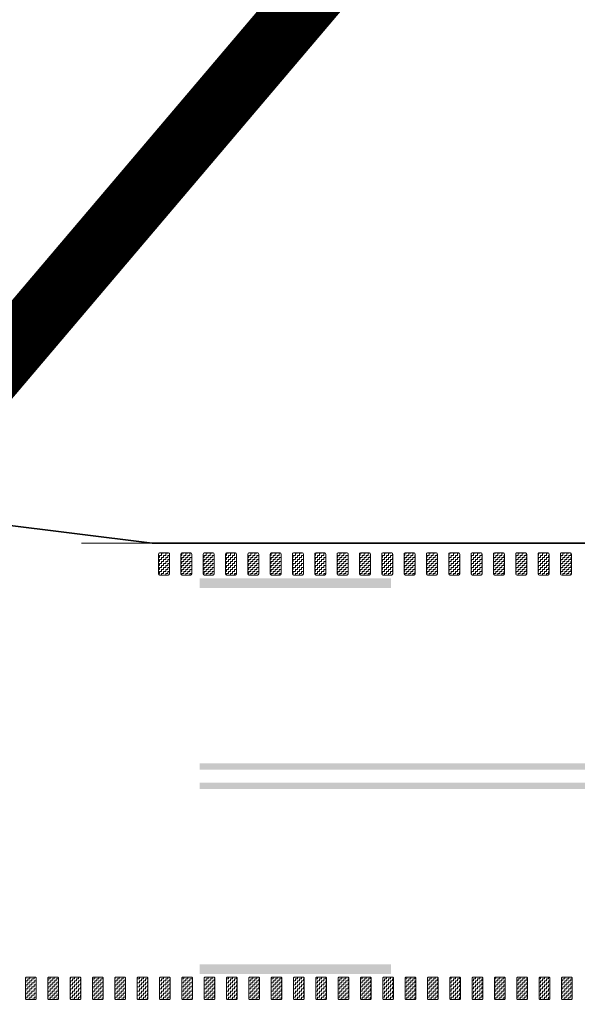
# Model space of a CAD drawing. Header units: metres. Extents: x -699 to 2316, y -1199 to 781.
# Tile 566 of 593: x 1203 to 1212, y -203 to -188. Entities that reach past the tile are written whole.
import ezdxf

# ---------------------------------------------------------------- set-up
doc = ezdxf.new("R2010")
doc.units = ezdxf.units.M
for name, pattern in [('HIDDENX2', [19.05, 12.7, -6.35]), ('VW-3-3_STREEP', [6, 3, -3]), ('VW-9-3_STREEP', [12, 9, -3])]:
    doc.linetypes.add(name, pattern=pattern)
for name, color, linetype, lineweight in [('N-WA-VW-MARKERING_DYNAMISCH-G', 7, 'Continuous', 35), ('N-WE-VH-KANTVERHARDING-G', 210, 'Continuous', 35), ('N-WE-VW-MARKERING_LANGS_STREEP_33-G', 7, 'VW-3-3_STREEP', 13), ('N-WE-VW-MARKERING_LANGS_STREEP_93-G', 7, 'VW-9-3_STREEP', 13)]:
    doc.layers.add(name, color=color, linetype=linetype, lineweight=lineweight)
doc.layers.add('X-XX-AL-TEKENBLAD_VIEWPORT-G', color=7, linetype='Continuous', lineweight=18, plot=False)
pattern_1 = [(180, (362.03036, 86.408436), (-0.03175, -0.03175), [0.03175, -0.03175]), (270, (361.99861, 86.408436), (0.03175, -0.03175), [0.03175, -0.03175])]

msp = doc.modelspace()

# ---------------------------------------------------------------- hatches: boundary and pattern name
at = {"layer": 'N-WA-VW-MARKERING_DYNAMISCH-G', "lineweight": 9}
h = msp.add_hatch(dxfattribs=at)
h.set_pattern_fill('ZIGZAG', color=8, scale=0.01, angle=180, style=0)
h.set_pattern_definition(pattern_1)
edge = h.paths.add_edge_path()
edge.add_line((1205.2191, -196.253), (1205.3491, -196.253))
edge.add_arc((1205.3491, -196.273), 0.02, 0, 90, ccw=False)
edge.add_line((1205.3691, -196.273), (1205.3691, -196.583))
edge.add_arc((1205.3491, -196.583), 0.02, 270, 360, ccw=False)
edge.add_line((1205.3491, -196.603), (1205.2191, -196.603))
edge.add_arc((1205.2191, -196.583), 0.02, 180, 270, ccw=False)
edge.add_line((1205.1991, -196.583), (1205.1991, -196.273))
edge.add_arc((1205.2191, -196.273), 0.02, 90, 180, ccw=False)
h = msp.add_hatch(dxfattribs=at)
h.set_pattern_fill('ZIGZAG', color=8, scale=0.01, angle=180, style=0)
h.set_pattern_definition(pattern_1)
edge = h.paths.add_edge_path()
edge.add_line((1205.5691, -196.253), (1205.6991, -196.253))
edge.add_arc((1205.6991, -196.273), 0.02, 0, 90, ccw=False)
edge.add_line((1205.7191, -196.273), (1205.7191, -196.583))
edge.add_arc((1205.6991, -196.583), 0.02, 270, 360, ccw=False)
edge.add_line((1205.6991, -196.603), (1205.5691, -196.603))
edge.add_arc((1205.5691, -196.583), 0.02, 180, 270, ccw=False)
edge.add_line((1205.5491, -196.583), (1205.5491, -196.273))
edge.add_arc((1205.5691, -196.273), 0.02, 90, 180, ccw=False)
h = msp.add_hatch(dxfattribs=at)
h.set_pattern_fill('ZIGZAG', color=8, scale=0.01, angle=180, style=0)
h.set_pattern_definition(pattern_1)
edge = h.paths.add_edge_path()
edge.add_line((1205.9191, -196.253), (1206.0491, -196.253))
edge.add_arc((1206.0491, -196.273), 0.02, 0, 90, ccw=False)
edge.add_line((1206.0691, -196.273), (1206.0691, -196.583))
edge.add_arc((1206.0491, -196.583), 0.02, 270, 360, ccw=False)
edge.add_line((1206.0491, -196.603), (1205.9191, -196.603))
edge.add_arc((1205.9191, -196.583), 0.02, 180, 270, ccw=False)
edge.add_line((1205.8991, -196.583), (1205.8991, -196.273))
edge.add_arc((1205.9191, -196.273), 0.02, 90, 180, ccw=False)
h = msp.add_hatch(dxfattribs=at)
h.set_pattern_fill('ZIGZAG', color=8, scale=0.01, angle=180, style=0)
h.set_pattern_definition(pattern_1)
edge = h.paths.add_edge_path()
edge.add_line((1206.2691, -196.253), (1206.3991, -196.253))
edge.add_arc((1206.3991, -196.273), 0.02, 0, 90, ccw=False)
edge.add_line((1206.4191, -196.273), (1206.4191, -196.583))
edge.add_arc((1206.3991, -196.583), 0.02, 270, 360, ccw=False)
edge.add_line((1206.3991, -196.603), (1206.2691, -196.603))
edge.add_arc((1206.2691, -196.583), 0.02, 180, 270, ccw=False)
edge.add_line((1206.2491, -196.583), (1206.2491, -196.273))
edge.add_arc((1206.2691, -196.273), 0.02, 90, 180, ccw=False)
h = msp.add_hatch(dxfattribs=at)
h.set_pattern_fill('ZIGZAG', color=8, scale=0.01, angle=180, style=0)
h.set_pattern_definition(pattern_1)
edge = h.paths.add_edge_path()
edge.add_line((1206.6191, -196.253), (1206.7491, -196.253))
edge.add_arc((1206.7491, -196.273), 0.02, 0, 90, ccw=False)
edge.add_line((1206.7691, -196.273), (1206.7691, -196.583))
edge.add_arc((1206.7491, -196.583), 0.02, 270, 360, ccw=False)
edge.add_line((1206.7491, -196.603), (1206.6191, -196.603))
edge.add_arc((1206.6191, -196.583), 0.02, 180, 270, ccw=False)
edge.add_line((1206.5991, -196.583), (1206.5991, -196.273))
edge.add_arc((1206.6191, -196.273), 0.02, 90, 180, ccw=False)
h = msp.add_hatch(dxfattribs=at)
h.set_pattern_fill('ZIGZAG', color=8, scale=0.01, angle=180, style=0)
h.set_pattern_definition(pattern_1)
edge = h.paths.add_edge_path()
edge.add_line((1206.9691, -196.253), (1207.0991, -196.253))
edge.add_arc((1207.0991, -196.273), 0.02, 0, 90, ccw=False)
edge.add_line((1207.1191, -196.273), (1207.1191, -196.583))
edge.add_arc((1207.0991, -196.583), 0.02, 270, 360, ccw=False)
edge.add_line((1207.0991, -196.603), (1206.9691, -196.603))
edge.add_arc((1206.9691, -196.583), 0.02, 180, 270, ccw=False)
edge.add_line((1206.9491, -196.583), (1206.9491, -196.273))
edge.add_arc((1206.9691, -196.273), 0.02, 90, 180, ccw=False)
h = msp.add_hatch(dxfattribs=at)
h.set_pattern_fill('ZIGZAG', color=8, scale=0.01, angle=180, style=0)
h.set_pattern_definition(pattern_1)
edge = h.paths.add_edge_path()
edge.add_line((1207.3191, -196.253), (1207.4491, -196.253))
edge.add_arc((1207.4491, -196.273), 0.02, 0, 90, ccw=False)
edge.add_line((1207.4691, -196.273), (1207.4691, -196.583))
edge.add_arc((1207.4491, -196.583), 0.02, 270, 360, ccw=False)
edge.add_line((1207.4491, -196.603), (1207.3191, -196.603))
edge.add_arc((1207.3191, -196.583), 0.02, 180, 270, ccw=False)
edge.add_line((1207.2991, -196.583), (1207.2991, -196.273))
edge.add_arc((1207.3191, -196.273), 0.02, 90, 180, ccw=False)
h = msp.add_hatch(dxfattribs=at)
h.set_pattern_fill('ZIGZAG', color=8, scale=0.01, angle=180, style=0)
h.set_pattern_definition(pattern_1)
edge = h.paths.add_edge_path()
edge.add_line((1207.6691, -196.253), (1207.7991, -196.253))
edge.add_arc((1207.7991, -196.273), 0.02, 0, 90, ccw=False)
edge.add_line((1207.8191, -196.273), (1207.8191, -196.583))
edge.add_arc((1207.7991, -196.583), 0.02, 270, 360, ccw=False)
edge.add_line((1207.7991, -196.603), (1207.6691, -196.603))
edge.add_arc((1207.6691, -196.583), 0.02, 180, 270, ccw=False)
edge.add_line((1207.6491, -196.583), (1207.6491, -196.273))
edge.add_arc((1207.6691, -196.273), 0.02, 90, 180, ccw=False)
h = msp.add_hatch(dxfattribs=at)
h.set_pattern_fill('ZIGZAG', color=8, scale=0.01, angle=180, style=0)
h.set_pattern_definition(pattern_1)
edge = h.paths.add_edge_path()
edge.add_line((1208.0191, -196.253), (1208.1491, -196.253))
edge.add_arc((1208.1491, -196.273), 0.02, 0, 90, ccw=False)
edge.add_line((1208.1691, -196.273), (1208.1691, -196.583))
edge.add_arc((1208.1491, -196.583), 0.02, 270, 360, ccw=False)
edge.add_line((1208.1491, -196.603), (1208.0191, -196.603))
edge.add_arc((1208.0191, -196.583), 0.02, 180, 270, ccw=False)
edge.add_line((1207.9991, -196.583), (1207.9991, -196.273))
edge.add_arc((1208.0191, -196.273), 0.02, 90, 180, ccw=False)
h = msp.add_hatch(dxfattribs=at)
h.set_pattern_fill('ZIGZAG', color=8, scale=0.01, angle=180, style=0)
h.set_pattern_definition(pattern_1)
edge = h.paths.add_edge_path()
edge.add_line((1208.3691, -196.253), (1208.4991, -196.253))
edge.add_arc((1208.4991, -196.273), 0.02, 0, 90, ccw=False)
edge.add_line((1208.5191, -196.273), (1208.5191, -196.583))
edge.add_arc((1208.4991, -196.583), 0.02, 270, 360, ccw=False)
edge.add_line((1208.4991, -196.603), (1208.3691, -196.603))
edge.add_arc((1208.3691, -196.583), 0.02, 180, 270, ccw=False)
edge.add_line((1208.3491, -196.583), (1208.3491, -196.273))
edge.add_arc((1208.3691, -196.273), 0.02, 90, 180, ccw=False)
h = msp.add_hatch(dxfattribs=at)
h.set_pattern_fill('ZIGZAG', color=8, scale=0.01, angle=180, style=0)
h.set_pattern_definition(pattern_1)
edge = h.paths.add_edge_path()
edge.add_line((1208.7191, -196.253), (1208.8491, -196.253))
edge.add_arc((1208.8491, -196.273), 0.02, 0, 90, ccw=False)
edge.add_line((1208.8691, -196.273), (1208.8691, -196.583))
edge.add_arc((1208.8491, -196.583), 0.02, 270, 360, ccw=False)
edge.add_line((1208.8491, -196.603), (1208.7191, -196.603))
edge.add_arc((1208.7191, -196.583), 0.02, 180, 270, ccw=False)
edge.add_line((1208.6991, -196.583), (1208.6991, -196.273))
edge.add_arc((1208.7191, -196.273), 0.02, 90, 180, ccw=False)
h = msp.add_hatch(dxfattribs=at)
h.set_pattern_fill('ZIGZAG', color=8, scale=0.01, angle=180, style=0)
h.set_pattern_definition(pattern_1)
edge = h.paths.add_edge_path()
edge.add_line((1209.0691, -196.253), (1209.1991, -196.253))
edge.add_arc((1209.1991, -196.273), 0.02, 0, 90, ccw=False)
edge.add_line((1209.2191, -196.273), (1209.2191, -196.583))
edge.add_arc((1209.1991, -196.583), 0.02, 270, 360, ccw=False)
edge.add_line((1209.1991, -196.603), (1209.0691, -196.603))
edge.add_arc((1209.0691, -196.583), 0.02, 180, 270, ccw=False)
edge.add_line((1209.0491, -196.583), (1209.0491, -196.273))
edge.add_arc((1209.0691, -196.273), 0.02, 90, 180, ccw=False)
h = msp.add_hatch(dxfattribs=at)
h.set_pattern_fill('ZIGZAG', color=8, scale=0.01, angle=180, style=0)
h.set_pattern_definition(pattern_1)
edge = h.paths.add_edge_path()
edge.add_line((1209.4191, -196.253), (1209.5491, -196.253))
edge.add_arc((1209.5491, -196.273), 0.02, 0, 90, ccw=False)
edge.add_line((1209.5691, -196.273), (1209.5691, -196.583))
edge.add_arc((1209.5491, -196.583), 0.02, 270, 360, ccw=False)
edge.add_line((1209.5491, -196.603), (1209.4191, -196.603))
edge.add_arc((1209.4191, -196.583), 0.02, 180, 270, ccw=False)
edge.add_line((1209.3991, -196.583), (1209.3991, -196.273))
edge.add_arc((1209.4191, -196.273), 0.02, 90, 180, ccw=False)
h = msp.add_hatch(dxfattribs=at)
h.set_pattern_fill('ZIGZAG', color=8, scale=0.01, angle=180, style=0)
h.set_pattern_definition(pattern_1)
edge = h.paths.add_edge_path()
edge.add_line((1209.7691, -196.253), (1209.8991, -196.253))
edge.add_arc((1209.8991, -196.273), 0.02, 0, 90, ccw=False)
edge.add_line((1209.9191, -196.273), (1209.9191, -196.583))
edge.add_arc((1209.8991, -196.583), 0.02, 270, 360, ccw=False)
edge.add_line((1209.8991, -196.603), (1209.7691, -196.603))
edge.add_arc((1209.7691, -196.583), 0.02, 180, 270, ccw=False)
edge.add_line((1209.7491, -196.583), (1209.7491, -196.273))
edge.add_arc((1209.7691, -196.273), 0.02, 90, 180, ccw=False)
h = msp.add_hatch(dxfattribs=at)
h.set_pattern_fill('ZIGZAG', color=8, scale=0.01, angle=180, style=0)
h.set_pattern_definition(pattern_1)
edge = h.paths.add_edge_path()
edge.add_line((1210.1191, -196.253), (1210.2491, -196.253))
edge.add_arc((1210.2491, -196.273), 0.02, 0, 90, ccw=False)
edge.add_line((1210.2691, -196.273), (1210.2691, -196.583))
edge.add_arc((1210.2491, -196.583), 0.02, 270, 360, ccw=False)
edge.add_line((1210.2491, -196.603), (1210.1191, -196.603))
edge.add_arc((1210.1191, -196.583), 0.02, 180, 270, ccw=False)
edge.add_line((1210.0991, -196.583), (1210.0991, -196.273))
edge.add_arc((1210.1191, -196.273), 0.02, 90, 180, ccw=False)
h = msp.add_hatch(dxfattribs=at)
h.set_pattern_fill('ZIGZAG', color=8, scale=0.01, angle=180, style=0)
h.set_pattern_definition(pattern_1)
edge = h.paths.add_edge_path()
edge.add_line((1210.4691, -196.253), (1210.5991, -196.253))
edge.add_arc((1210.5991, -196.273), 0.02, 0, 90, ccw=False)
edge.add_line((1210.6191, -196.273), (1210.6191, -196.583))
edge.add_arc((1210.5991, -196.583), 0.02, 270, 360, ccw=False)
edge.add_line((1210.5991, -196.603), (1210.4691, -196.603))
edge.add_arc((1210.4691, -196.583), 0.02, 180, 270, ccw=False)
edge.add_line((1210.4491, -196.583), (1210.4491, -196.273))
edge.add_arc((1210.4691, -196.273), 0.02, 90, 180, ccw=False)
h = msp.add_hatch(dxfattribs=at)
h.set_pattern_fill('ZIGZAG', color=8, scale=0.01, angle=180, style=0)
h.set_pattern_definition(pattern_1)
edge = h.paths.add_edge_path()
edge.add_line((1210.8191, -196.253), (1210.9491, -196.253))
edge.add_arc((1210.9491, -196.273), 0.02, 0, 90, ccw=False)
edge.add_line((1210.9691, -196.273), (1210.9691, -196.583))
edge.add_arc((1210.9491, -196.583), 0.02, 270, 360, ccw=False)
edge.add_line((1210.9491, -196.603), (1210.8191, -196.603))
edge.add_arc((1210.8191, -196.583), 0.02, 180, 270, ccw=False)
edge.add_line((1210.7991, -196.583), (1210.7991, -196.273))
edge.add_arc((1210.8191, -196.273), 0.02, 90, 180, ccw=False)
h = msp.add_hatch(dxfattribs=at)
h.set_pattern_fill('ZIGZAG', color=8, scale=0.01, angle=180, style=0)
h.set_pattern_definition(pattern_1)
edge = h.paths.add_edge_path()
edge.add_line((1211.1691, -196.253), (1211.2991, -196.253))
edge.add_arc((1211.2991, -196.273), 0.02, 0, 90, ccw=False)
edge.add_line((1211.3191, -196.273), (1211.3191, -196.583))
edge.add_arc((1211.2991, -196.583), 0.02, 270, 360, ccw=False)
edge.add_line((1211.2991, -196.603), (1211.1691, -196.603))
edge.add_arc((1211.1691, -196.583), 0.02, 180, 270, ccw=False)
edge.add_line((1211.1491, -196.583), (1211.1491, -196.273))
edge.add_arc((1211.1691, -196.273), 0.02, 90, 180, ccw=False)
h = msp.add_hatch(dxfattribs=at)
h.set_pattern_fill('ZIGZAG', color=8, scale=0.01, angle=180, style=0)
h.set_pattern_definition(pattern_1)
edge = h.paths.add_edge_path()
edge.add_line((1211.5191, -196.253), (1211.6491, -196.253))
edge.add_arc((1211.6491, -196.273), 0.02, 0, 90, ccw=False)
edge.add_line((1211.6691, -196.273), (1211.6691, -196.583))
edge.add_arc((1211.6491, -196.583), 0.02, 270, 360, ccw=False)
edge.add_line((1211.6491, -196.603), (1211.5191, -196.603))
edge.add_arc((1211.5191, -196.583), 0.02, 180, 270, ccw=False)
edge.add_line((1211.4991, -196.583), (1211.4991, -196.273))
edge.add_arc((1211.5191, -196.273), 0.02, 90, 180, ccw=False)
h = msp.add_hatch(dxfattribs=at)
h.set_pattern_fill('ZIGZAG', color=8, scale=0.01, angle=180, style=0)
h.set_pattern_definition(pattern_1)
edge = h.paths.add_edge_path()
edge.add_line((1203.1321, -202.903), (1203.2621, -202.903))
edge.add_arc((1203.2621, -202.923), 0.02, 0, 90, ccw=False)
edge.add_line((1203.2821, -202.923), (1203.2821, -203.233))
edge.add_arc((1203.2621, -203.233), 0.02, 270, 360, ccw=False)
edge.add_line((1203.2621, -203.253), (1203.1321, -203.253))
edge.add_arc((1203.1321, -203.233), 0.02, 180, 270, ccw=False)
edge.add_line((1203.1121, -203.233), (1203.1121, -202.923))
edge.add_arc((1203.1321, -202.923), 0.02, 90, 180, ccw=False)
h = msp.add_hatch(dxfattribs=at)
h.set_pattern_fill('ZIGZAG', color=8, scale=0.01, angle=180, style=0)
h.set_pattern_definition(pattern_1)
edge = h.paths.add_edge_path()
edge.add_line((1203.4821, -202.903), (1203.6121, -202.903))
edge.add_arc((1203.6121, -202.923), 0.02, 0, 90, ccw=False)
edge.add_line((1203.6321, -202.923), (1203.6321, -203.233))
edge.add_arc((1203.6121, -203.233), 0.02, 270, 360, ccw=False)
edge.add_line((1203.6121, -203.253), (1203.4821, -203.253))
edge.add_arc((1203.4821, -203.233), 0.02, 180, 270, ccw=False)
edge.add_line((1203.4621, -203.233), (1203.4621, -202.923))
edge.add_arc((1203.4821, -202.923), 0.02, 90, 180, ccw=False)
h = msp.add_hatch(dxfattribs=at)
h.set_pattern_fill('ZIGZAG', color=8, scale=0.01, angle=180, style=0)
h.set_pattern_definition(pattern_1)
edge = h.paths.add_edge_path()
edge.add_line((1203.8321, -202.903), (1203.9621, -202.903))
edge.add_arc((1203.9621, -202.923), 0.02, 0, 90, ccw=False)
edge.add_line((1203.9821, -202.923), (1203.9821, -203.233))
edge.add_arc((1203.9621, -203.233), 0.02, 270, 360, ccw=False)
edge.add_line((1203.9621, -203.253), (1203.8321, -203.253))
edge.add_arc((1203.8321, -203.233), 0.02, 180, 270, ccw=False)
edge.add_line((1203.8121, -203.233), (1203.8121, -202.923))
edge.add_arc((1203.8321, -202.923), 0.02, 90, 180, ccw=False)
h = msp.add_hatch(dxfattribs=at)
h.set_pattern_fill('ZIGZAG', color=8, scale=0.01, angle=180, style=0)
h.set_pattern_definition(pattern_1)
edge = h.paths.add_edge_path()
edge.add_line((1204.1821, -202.903), (1204.3121, -202.903))
edge.add_arc((1204.3121, -202.923), 0.02, 0, 90, ccw=False)
edge.add_line((1204.3321, -202.923), (1204.3321, -203.233))
edge.add_arc((1204.3121, -203.233), 0.02, 270, 360, ccw=False)
edge.add_line((1204.3121, -203.253), (1204.1821, -203.253))
edge.add_arc((1204.1821, -203.233), 0.02, 180, 270, ccw=False)
edge.add_line((1204.1621, -203.233), (1204.1621, -202.923))
edge.add_arc((1204.1821, -202.923), 0.02, 90, 180, ccw=False)
h = msp.add_hatch(dxfattribs=at)
h.set_pattern_fill('ZIGZAG', color=8, scale=0.01, angle=180, style=0)
h.set_pattern_definition(pattern_1)
edge = h.paths.add_edge_path()
edge.add_line((1204.5321, -202.903), (1204.6621, -202.903))
edge.add_arc((1204.6621, -202.923), 0.02, 0, 90, ccw=False)
edge.add_line((1204.6821, -202.923), (1204.6821, -203.233))
edge.add_arc((1204.6621, -203.233), 0.02, 270, 360, ccw=False)
edge.add_line((1204.6621, -203.253), (1204.5321, -203.253))
edge.add_arc((1204.5321, -203.233), 0.02, 180, 270, ccw=False)
edge.add_line((1204.5121, -203.233), (1204.5121, -202.923))
edge.add_arc((1204.5321, -202.923), 0.02, 90, 180, ccw=False)
h = msp.add_hatch(dxfattribs=at)
h.set_pattern_fill('ZIGZAG', color=8, scale=0.01, angle=180, style=0)
h.set_pattern_definition(pattern_1)
edge = h.paths.add_edge_path()
edge.add_line((1204.8821, -202.903), (1205.0121, -202.903))
edge.add_arc((1205.0121, -202.923), 0.02, 0, 90, ccw=False)
edge.add_line((1205.0321, -202.923), (1205.0321, -203.233))
edge.add_arc((1205.0121, -203.233), 0.02, 270, 360, ccw=False)
edge.add_line((1205.0121, -203.253), (1204.8821, -203.253))
edge.add_arc((1204.8821, -203.233), 0.02, 180, 270, ccw=False)
edge.add_line((1204.8621, -203.233), (1204.8621, -202.923))
edge.add_arc((1204.8821, -202.923), 0.02, 90, 180, ccw=False)
h = msp.add_hatch(dxfattribs=at)
h.set_pattern_fill('ZIGZAG', color=8, scale=0.01, angle=180, style=0)
h.set_pattern_definition(pattern_1)
edge = h.paths.add_edge_path()
edge.add_line((1205.2321, -202.903), (1205.3621, -202.903))
edge.add_arc((1205.3621, -202.923), 0.02, 0, 90, ccw=False)
edge.add_line((1205.3821, -202.923), (1205.3821, -203.233))
edge.add_arc((1205.3621, -203.233), 0.02, 270, 360, ccw=False)
edge.add_line((1205.3621, -203.253), (1205.2321, -203.253))
edge.add_arc((1205.2321, -203.233), 0.02, 180, 270, ccw=False)
edge.add_line((1205.2121, -203.233), (1205.2121, -202.923))
edge.add_arc((1205.2321, -202.923), 0.02, 90, 180, ccw=False)
h = msp.add_hatch(dxfattribs=at)
h.set_pattern_fill('ZIGZAG', color=8, scale=0.01, angle=180, style=0)
h.set_pattern_definition(pattern_1)
edge = h.paths.add_edge_path()
edge.add_line((1205.5821, -202.903), (1205.7121, -202.903))
edge.add_arc((1205.7121, -202.923), 0.02, 0, 90, ccw=False)
edge.add_line((1205.7321, -202.923), (1205.7321, -203.233))
edge.add_arc((1205.7121, -203.233), 0.02, 270, 360, ccw=False)
edge.add_line((1205.7121, -203.253), (1205.5821, -203.253))
edge.add_arc((1205.5821, -203.233), 0.02, 180, 270, ccw=False)
edge.add_line((1205.5621, -203.233), (1205.5621, -202.923))
edge.add_arc((1205.5821, -202.923), 0.02, 90, 180, ccw=False)
h = msp.add_hatch(dxfattribs=at)
h.set_pattern_fill('ZIGZAG', color=8, scale=0.01, angle=180, style=0)
h.set_pattern_definition(pattern_1)
edge = h.paths.add_edge_path()
edge.add_line((1205.9321, -202.903), (1206.0621, -202.903))
edge.add_arc((1206.0621, -202.923), 0.02, 0, 90, ccw=False)
edge.add_line((1206.0821, -202.923), (1206.0821, -203.233))
edge.add_arc((1206.0621, -203.233), 0.02, 270, 360, ccw=False)
edge.add_line((1206.0621, -203.253), (1205.9321, -203.253))
edge.add_arc((1205.9321, -203.233), 0.02, 180, 270, ccw=False)
edge.add_line((1205.9121, -203.233), (1205.9121, -202.923))
edge.add_arc((1205.9321, -202.923), 0.02, 90, 180, ccw=False)
h = msp.add_hatch(dxfattribs=at)
h.set_pattern_fill('ZIGZAG', color=8, scale=0.01, angle=180, style=0)
h.set_pattern_definition(pattern_1)
edge = h.paths.add_edge_path()
edge.add_line((1206.2821, -202.903), (1206.4121, -202.903))
edge.add_arc((1206.4121, -202.923), 0.02, 0, 90, ccw=False)
edge.add_line((1206.4321, -202.923), (1206.4321, -203.233))
edge.add_arc((1206.4121, -203.233), 0.02, 270, 360, ccw=False)
edge.add_line((1206.4121, -203.253), (1206.2821, -203.253))
edge.add_arc((1206.2821, -203.233), 0.02, 180, 270, ccw=False)
edge.add_line((1206.2621, -203.233), (1206.2621, -202.923))
edge.add_arc((1206.2821, -202.923), 0.02, 90, 180, ccw=False)
h = msp.add_hatch(dxfattribs=at)
h.set_pattern_fill('ZIGZAG', color=8, scale=0.01, angle=180, style=0)
h.set_pattern_definition(pattern_1)
edge = h.paths.add_edge_path()
edge.add_line((1206.6321, -202.903), (1206.7621, -202.903))
edge.add_arc((1206.7621, -202.923), 0.02, 0, 90, ccw=False)
edge.add_line((1206.7821, -202.923), (1206.7821, -203.233))
edge.add_arc((1206.7621, -203.233), 0.02, 270, 360, ccw=False)
edge.add_line((1206.7621, -203.253), (1206.6321, -203.253))
edge.add_arc((1206.6321, -203.233), 0.02, 180, 270, ccw=False)
edge.add_line((1206.6121, -203.233), (1206.6121, -202.923))
edge.add_arc((1206.6321, -202.923), 0.02, 90, 180, ccw=False)
h = msp.add_hatch(dxfattribs=at)
h.set_pattern_fill('ZIGZAG', color=8, scale=0.01, angle=180, style=0)
h.set_pattern_definition(pattern_1)
edge = h.paths.add_edge_path()
edge.add_line((1206.9821, -202.903), (1207.1121, -202.903))
edge.add_arc((1207.1121, -202.923), 0.02, 0, 90, ccw=False)
edge.add_line((1207.1321, -202.923), (1207.1321, -203.233))
edge.add_arc((1207.1121, -203.233), 0.02, 270, 360, ccw=False)
edge.add_line((1207.1121, -203.253), (1206.9821, -203.253))
edge.add_arc((1206.9821, -203.233), 0.02, 180, 270, ccw=False)
edge.add_line((1206.9621, -203.233), (1206.9621, -202.923))
edge.add_arc((1206.9821, -202.923), 0.02, 90, 180, ccw=False)
h = msp.add_hatch(dxfattribs=at)
h.set_pattern_fill('ZIGZAG', color=8, scale=0.01, angle=180, style=0)
h.set_pattern_definition(pattern_1)
edge = h.paths.add_edge_path()
edge.add_line((1207.3321, -202.903), (1207.4621, -202.903))
edge.add_arc((1207.4621, -202.923), 0.02, 0, 90, ccw=False)
edge.add_line((1207.4821, -202.923), (1207.4821, -203.233))
edge.add_arc((1207.4621, -203.233), 0.02, 270, 360, ccw=False)
edge.add_line((1207.4621, -203.253), (1207.3321, -203.253))
edge.add_arc((1207.3321, -203.233), 0.02, 180, 270, ccw=False)
edge.add_line((1207.3121, -203.233), (1207.3121, -202.923))
edge.add_arc((1207.3321, -202.923), 0.02, 90, 180, ccw=False)
h = msp.add_hatch(dxfattribs=at)
h.set_pattern_fill('ZIGZAG', color=8, scale=0.01, angle=180, style=0)
h.set_pattern_definition(pattern_1)
edge = h.paths.add_edge_path()
edge.add_line((1207.6821, -202.903), (1207.8121, -202.903))
edge.add_arc((1207.8121, -202.923), 0.02, 0, 90, ccw=False)
edge.add_line((1207.8321, -202.923), (1207.8321, -203.233))
edge.add_arc((1207.8121, -203.233), 0.02, 270, 360, ccw=False)
edge.add_line((1207.8121, -203.253), (1207.6821, -203.253))
edge.add_arc((1207.6821, -203.233), 0.02, 180, 270, ccw=False)
edge.add_line((1207.6621, -203.233), (1207.6621, -202.923))
edge.add_arc((1207.6821, -202.923), 0.02, 90, 180, ccw=False)
h = msp.add_hatch(dxfattribs=at)
h.set_pattern_fill('ZIGZAG', color=8, scale=0.01, angle=180, style=0)
h.set_pattern_definition(pattern_1)
edge = h.paths.add_edge_path()
edge.add_line((1208.0321, -202.903), (1208.1621, -202.903))
edge.add_arc((1208.1621, -202.923), 0.02, 0, 90, ccw=False)
edge.add_line((1208.1821, -202.923), (1208.1821, -203.233))
edge.add_arc((1208.1621, -203.233), 0.02, 270, 360, ccw=False)
edge.add_line((1208.1621, -203.253), (1208.0321, -203.253))
edge.add_arc((1208.0321, -203.233), 0.02, 180, 270, ccw=False)
edge.add_line((1208.0121, -203.233), (1208.0121, -202.923))
edge.add_arc((1208.0321, -202.923), 0.02, 90, 180, ccw=False)
h = msp.add_hatch(dxfattribs=at)
h.set_pattern_fill('ZIGZAG', color=8, scale=0.01, angle=180, style=0)
h.set_pattern_definition(pattern_1)
edge = h.paths.add_edge_path()
edge.add_line((1208.3821, -202.903), (1208.5121, -202.903))
edge.add_arc((1208.5121, -202.923), 0.02, 0, 90, ccw=False)
edge.add_line((1208.5321, -202.923), (1208.5321, -203.233))
edge.add_arc((1208.5121, -203.233), 0.02, 270, 360, ccw=False)
edge.add_line((1208.5121, -203.253), (1208.3821, -203.253))
edge.add_arc((1208.3821, -203.233), 0.02, 180, 270, ccw=False)
edge.add_line((1208.3621, -203.233), (1208.3621, -202.923))
edge.add_arc((1208.3821, -202.923), 0.02, 90, 180, ccw=False)
h = msp.add_hatch(dxfattribs=at)
h.set_pattern_fill('ZIGZAG', color=8, scale=0.01, angle=180, style=0)
h.set_pattern_definition(pattern_1)
edge = h.paths.add_edge_path()
edge.add_line((1208.7321, -202.903), (1208.8621, -202.903))
edge.add_arc((1208.8621, -202.923), 0.02, 0, 90, ccw=False)
edge.add_line((1208.8821, -202.923), (1208.8821, -203.233))
edge.add_arc((1208.8621, -203.233), 0.02, 270, 360, ccw=False)
edge.add_line((1208.8621, -203.253), (1208.7321, -203.253))
edge.add_arc((1208.7321, -203.233), 0.02, 180, 270, ccw=False)
edge.add_line((1208.7121, -203.233), (1208.7121, -202.923))
edge.add_arc((1208.7321, -202.923), 0.02, 90, 180, ccw=False)
h = msp.add_hatch(dxfattribs=at)
h.set_pattern_fill('ZIGZAG', color=8, scale=0.01, angle=180, style=0)
h.set_pattern_definition(pattern_1)
edge = h.paths.add_edge_path()
edge.add_line((1209.0821, -202.903), (1209.2121, -202.903))
edge.add_arc((1209.2121, -202.923), 0.02, 0, 90, ccw=False)
edge.add_line((1209.2321, -202.923), (1209.2321, -203.233))
edge.add_arc((1209.2121, -203.233), 0.02, 270, 360, ccw=False)
edge.add_line((1209.2121, -203.253), (1209.0821, -203.253))
edge.add_arc((1209.0821, -203.233), 0.02, 180, 270, ccw=False)
edge.add_line((1209.0621, -203.233), (1209.0621, -202.923))
edge.add_arc((1209.0821, -202.923), 0.02, 90, 180, ccw=False)
h = msp.add_hatch(dxfattribs=at)
h.set_pattern_fill('ZIGZAG', color=8, scale=0.01, angle=180, style=0)
h.set_pattern_definition(pattern_1)
edge = h.paths.add_edge_path()
edge.add_line((1209.4321, -202.903), (1209.5621, -202.903))
edge.add_arc((1209.5621, -202.923), 0.02, 0, 90, ccw=False)
edge.add_line((1209.5821, -202.923), (1209.5821, -203.233))
edge.add_arc((1209.5621, -203.233), 0.02, 270, 360, ccw=False)
edge.add_line((1209.5621, -203.253), (1209.4321, -203.253))
edge.add_arc((1209.4321, -203.233), 0.02, 180, 270, ccw=False)
edge.add_line((1209.4121, -203.233), (1209.4121, -202.923))
edge.add_arc((1209.4321, -202.923), 0.02, 90, 180, ccw=False)
h = msp.add_hatch(dxfattribs=at)
h.set_pattern_fill('ZIGZAG', color=8, scale=0.01, angle=180, style=0)
h.set_pattern_definition(pattern_1)
edge = h.paths.add_edge_path()
edge.add_line((1209.7821, -202.903), (1209.9121, -202.903))
edge.add_arc((1209.9121, -202.923), 0.02, 0, 90, ccw=False)
edge.add_line((1209.9321, -202.923), (1209.9321, -203.233))
edge.add_arc((1209.9121, -203.233), 0.02, 270, 360, ccw=False)
edge.add_line((1209.9121, -203.253), (1209.7821, -203.253))
edge.add_arc((1209.7821, -203.233), 0.02, 180, 270, ccw=False)
edge.add_line((1209.7621, -203.233), (1209.7621, -202.923))
edge.add_arc((1209.7821, -202.923), 0.02, 90, 180, ccw=False)
h = msp.add_hatch(dxfattribs=at)
h.set_pattern_fill('ZIGZAG', color=8, scale=0.01, angle=180, style=0)
h.set_pattern_definition(pattern_1)
edge = h.paths.add_edge_path()
edge.add_line((1210.1321, -202.903), (1210.2621, -202.903))
edge.add_arc((1210.2621, -202.923), 0.02, 0, 90, ccw=False)
edge.add_line((1210.2821, -202.923), (1210.2821, -203.233))
edge.add_arc((1210.2621, -203.233), 0.02, 270, 360, ccw=False)
edge.add_line((1210.2621, -203.253), (1210.1321, -203.253))
edge.add_arc((1210.1321, -203.233), 0.02, 180, 270, ccw=False)
edge.add_line((1210.1121, -203.233), (1210.1121, -202.923))
edge.add_arc((1210.1321, -202.923), 0.02, 90, 180, ccw=False)
h = msp.add_hatch(dxfattribs=at)
h.set_pattern_fill('ZIGZAG', color=8, scale=0.01, angle=180, style=0)
h.set_pattern_definition(pattern_1)
edge = h.paths.add_edge_path()
edge.add_line((1210.4821, -202.903), (1210.6121, -202.903))
edge.add_arc((1210.6121, -202.923), 0.02, 0, 90, ccw=False)
edge.add_line((1210.6321, -202.923), (1210.6321, -203.233))
edge.add_arc((1210.6121, -203.233), 0.02, 270, 360, ccw=False)
edge.add_line((1210.6121, -203.253), (1210.4821, -203.253))
edge.add_arc((1210.4821, -203.233), 0.02, 180, 270, ccw=False)
edge.add_line((1210.4621, -203.233), (1210.4621, -202.923))
edge.add_arc((1210.4821, -202.923), 0.02, 90, 180, ccw=False)
h = msp.add_hatch(dxfattribs=at)
h.set_pattern_fill('ZIGZAG', color=8, scale=0.01, angle=180, style=0)
h.set_pattern_definition(pattern_1)
edge = h.paths.add_edge_path()
edge.add_line((1210.8321, -202.903), (1210.9621, -202.903))
edge.add_arc((1210.9621, -202.923), 0.02, 0, 90, ccw=False)
edge.add_line((1210.9821, -202.923), (1210.9821, -203.233))
edge.add_arc((1210.9621, -203.233), 0.02, 270, 360, ccw=False)
edge.add_line((1210.9621, -203.253), (1210.8321, -203.253))
edge.add_arc((1210.8321, -203.233), 0.02, 180, 270, ccw=False)
edge.add_line((1210.8121, -203.233), (1210.8121, -202.923))
edge.add_arc((1210.8321, -202.923), 0.02, 90, 180, ccw=False)
h = msp.add_hatch(dxfattribs=at)
h.set_pattern_fill('ZIGZAG', color=8, scale=0.01, angle=180, style=0)
h.set_pattern_definition(pattern_1)
edge = h.paths.add_edge_path()
edge.add_line((1211.1821, -202.903), (1211.3121, -202.903))
edge.add_arc((1211.3121, -202.923), 0.02, 0, 90, ccw=False)
edge.add_line((1211.3321, -202.923), (1211.3321, -203.233))
edge.add_arc((1211.3121, -203.233), 0.02, 270, 360, ccw=False)
edge.add_line((1211.3121, -203.253), (1211.1821, -203.253))
edge.add_arc((1211.1821, -203.233), 0.02, 180, 270, ccw=False)
edge.add_line((1211.1621, -203.233), (1211.1621, -202.923))
edge.add_arc((1211.1821, -202.923), 0.02, 90, 180, ccw=False)
h = msp.add_hatch(dxfattribs=at)
h.set_pattern_fill('ZIGZAG', color=8, scale=0.01, angle=180, style=0)
h.set_pattern_definition(pattern_1)
edge = h.paths.add_edge_path()
edge.add_line((1211.5321, -202.903), (1211.6621, -202.903))
edge.add_arc((1211.6621, -202.923), 0.02, 0, 90, ccw=False)
edge.add_line((1211.6821, -202.923), (1211.6821, -203.233))
edge.add_arc((1211.6621, -203.233), 0.02, 270, 360, ccw=False)
edge.add_line((1211.6621, -203.253), (1211.5321, -203.253))
edge.add_arc((1211.5321, -203.233), 0.02, 180, 270, ccw=False)
edge.add_line((1211.5121, -203.233), (1211.5121, -202.923))
edge.add_arc((1211.5321, -202.923), 0.02, 90, 180, ccw=False)

# ---------------------------------------------------------------- linework, layer by layer
at = {"layer": 'N-WA-VW-MARKERING_DYNAMISCH-G', "color": 8, "lineweight": 9}
for points in [[(1205.2191, -196.253), (1205.3491, -196.253, -0.4142136), (1205.3691, -196.273), (1205.3691, -196.583, -0.4142136), (1205.3491, -196.603), (1205.2191, -196.603, -0.4142136), (1205.1991, -196.583), (1205.1991, -196.273, -0.4142136)], [(1205.5691, -196.253), (1205.6991, -196.253, -0.4142136), (1205.7191, -196.273), (1205.7191, -196.583, -0.4142136), (1205.6991, -196.603), (1205.5691, -196.603, -0.4142136), (1205.5491, -196.583), (1205.5491, -196.273, -0.4142136)], [(1205.9191, -196.253), (1206.0491, -196.253, -0.4142136), (1206.0691, -196.273), (1206.0691, -196.583, -0.4142136), (1206.0491, -196.603), (1205.9191, -196.603, -0.4142136), (1205.8991, -196.583), (1205.8991, -196.273, -0.4142136)], [(1206.2691, -196.253), (1206.3991, -196.253, -0.4142136), (1206.4191, -196.273), (1206.4191, -196.583, -0.4142136), (1206.3991, -196.603), (1206.2691, -196.603, -0.4142136), (1206.2491, -196.583), (1206.2491, -196.273, -0.4142136)], [(1206.6191, -196.253), (1206.7491, -196.253, -0.4142136), (1206.7691, -196.273), (1206.7691, -196.583, -0.4142136), (1206.7491, -196.603), (1206.6191, -196.603, -0.4142136), (1206.5991, -196.583), (1206.5991, -196.273, -0.4142136)], [(1206.9691, -196.253), (1207.0991, -196.253, -0.4142136), (1207.1191, -196.273), (1207.1191, -196.583, -0.4142136), (1207.0991, -196.603), (1206.9691, -196.603, -0.4142136), (1206.9491, -196.583), (1206.9491, -196.273, -0.4142136)], [(1207.3191, -196.253), (1207.4491, -196.253, -0.4142136), (1207.4691, -196.273), (1207.4691, -196.583, -0.4142136), (1207.4491, -196.603), (1207.3191, -196.603, -0.4142136), (1207.2991, -196.583), (1207.2991, -196.273, -0.4142136)], [(1207.6691, -196.253), (1207.7991, -196.253, -0.4142136), (1207.8191, -196.273), (1207.8191, -196.583, -0.4142136), (1207.7991, -196.603), (1207.6691, -196.603, -0.4142136), (1207.6491, -196.583), (1207.6491, -196.273, -0.4142136)], [(1208.0191, -196.253), (1208.1491, -196.253, -0.4142136), (1208.1691, -196.273), (1208.1691, -196.583, -0.4142136), (1208.1491, -196.603), (1208.0191, -196.603, -0.4142136), (1207.9991, -196.583), (1207.9991, -196.273, -0.4142136)], [(1208.3691, -196.253), (1208.4991, -196.253, -0.4142136), (1208.5191, -196.273), (1208.5191, -196.583, -0.4142136), (1208.4991, -196.603), (1208.3691, -196.603, -0.4142136), (1208.3491, -196.583), (1208.3491, -196.273, -0.4142136)], [(1208.7191, -196.253), (1208.8491, -196.253, -0.4142136), (1208.8691, -196.273), (1208.8691, -196.583, -0.4142136), (1208.8491, -196.603), (1208.7191, -196.603, -0.4142136), (1208.6991, -196.583), (1208.6991, -196.273, -0.4142136)], [(1209.0691, -196.253), (1209.1991, -196.253, -0.4142136), (1209.2191, -196.273), (1209.2191, -196.583, -0.4142136), (1209.1991, -196.603), (1209.0691, -196.603, -0.4142136), (1209.0491, -196.583), (1209.0491, -196.273, -0.4142136)], [(1209.4191, -196.253), (1209.5491, -196.253, -0.4142136), (1209.5691, -196.273), (1209.5691, -196.583, -0.4142136), (1209.5491, -196.603), (1209.4191, -196.603, -0.4142136), (1209.3991, -196.583), (1209.3991, -196.273, -0.4142136)], [(1209.7691, -196.253), (1209.8991, -196.253, -0.4142136), (1209.9191, -196.273), (1209.9191, -196.583, -0.4142136), (1209.8991, -196.603), (1209.7691, -196.603, -0.4142136), (1209.7491, -196.583), (1209.7491, -196.273, -0.4142136)], [(1210.1191, -196.253), (1210.2491, -196.253, -0.4142136), (1210.2691, -196.273), (1210.2691, -196.583, -0.4142136), (1210.2491, -196.603), (1210.1191, -196.603, -0.4142136), (1210.0991, -196.583), (1210.0991, -196.273, -0.4142136)], [(1210.4691, -196.253), (1210.5991, -196.253, -0.4142136), (1210.6191, -196.273), (1210.6191, -196.583, -0.4142136), (1210.5991, -196.603), (1210.4691, -196.603, -0.4142136), (1210.4491, -196.583), (1210.4491, -196.273, -0.4142136)], [(1210.8191, -196.253), (1210.9491, -196.253, -0.4142136), (1210.9691, -196.273), (1210.9691, -196.583, -0.4142136), (1210.9491, -196.603), (1210.8191, -196.603, -0.4142136), (1210.7991, -196.583), (1210.7991, -196.273, -0.4142136)], [(1211.1691, -196.253), (1211.2991, -196.253, -0.4142136), (1211.3191, -196.273), (1211.3191, -196.583, -0.4142136), (1211.2991, -196.603), (1211.1691, -196.603, -0.4142136), (1211.1491, -196.583), (1211.1491, -196.273, -0.4142136)], [(1211.5191, -196.253), (1211.6491, -196.253, -0.4142136), (1211.6691, -196.273), (1211.6691, -196.583, -0.4142136), (1211.6491, -196.603), (1211.5191, -196.603, -0.4142136), (1211.4991, -196.583), (1211.4991, -196.273, -0.4142136)], [(1203.1321, -202.903), (1203.2621, -202.903, -0.4142136), (1203.2821, -202.923), (1203.2821, -203.233, -0.4142136), (1203.2621, -203.253), (1203.1321, -203.253, -0.4142136), (1203.1121, -203.233), (1203.1121, -202.923, -0.4142136)], [(1203.4821, -202.903), (1203.6121, -202.903, -0.4142136), (1203.6321, -202.923), (1203.6321, -203.233, -0.4142136), (1203.6121, -203.253), (1203.4821, -203.253, -0.4142136), (1203.4621, -203.233), (1203.4621, -202.923, -0.4142136)], [(1203.8321, -202.903), (1203.9621, -202.903, -0.4142136), (1203.9821, -202.923), (1203.9821, -203.233, -0.4142136), (1203.9621, -203.253), (1203.8321, -203.253, -0.4142136), (1203.8121, -203.233), (1203.8121, -202.923, -0.4142136)], [(1204.1821, -202.903), (1204.3121, -202.903, -0.4142136), (1204.3321, -202.923), (1204.3321, -203.233, -0.4142136), (1204.3121, -203.253), (1204.1821, -203.253, -0.4142136), (1204.1621, -203.233), (1204.1621, -202.923, -0.4142136)], [(1204.5321, -202.903), (1204.6621, -202.903, -0.4142136), (1204.6821, -202.923), (1204.6821, -203.233, -0.4142136), (1204.6621, -203.253), (1204.5321, -203.253, -0.4142136), (1204.5121, -203.233), (1204.5121, -202.923, -0.4142136)], [(1204.8821, -202.903), (1205.0121, -202.903, -0.4142136), (1205.0321, -202.923), (1205.0321, -203.233, -0.4142136), (1205.0121, -203.253), (1204.8821, -203.253, -0.4142136), (1204.8621, -203.233), (1204.8621, -202.923, -0.4142136)], [(1205.2321, -202.903), (1205.3621, -202.903, -0.4142136), (1205.3821, -202.923), (1205.3821, -203.233, -0.4142136), (1205.3621, -203.253), (1205.2321, -203.253, -0.4142136), (1205.2121, -203.233), (1205.2121, -202.923, -0.4142136)], [(1205.5821, -202.903), (1205.7121, -202.903, -0.4142136), (1205.7321, -202.923), (1205.7321, -203.233, -0.4142136), (1205.7121, -203.253), (1205.5821, -203.253, -0.4142136), (1205.5621, -203.233), (1205.5621, -202.923, -0.4142136)], [(1205.9321, -202.903), (1206.0621, -202.903, -0.4142136), (1206.0821, -202.923), (1206.0821, -203.233, -0.4142136), (1206.0621, -203.253), (1205.9321, -203.253, -0.4142136), (1205.9121, -203.233), (1205.9121, -202.923, -0.4142136)], [(1206.2821, -202.903), (1206.4121, -202.903, -0.4142136), (1206.4321, -202.923), (1206.4321, -203.233, -0.4142136), (1206.4121, -203.253), (1206.2821, -203.253, -0.4142136), (1206.2621, -203.233), (1206.2621, -202.923, -0.4142136)], [(1206.6321, -202.903), (1206.7621, -202.903, -0.4142136), (1206.7821, -202.923), (1206.7821, -203.233, -0.4142136), (1206.7621, -203.253), (1206.6321, -203.253, -0.4142136), (1206.6121, -203.233), (1206.6121, -202.923, -0.4142136)], [(1206.9821, -202.903), (1207.1121, -202.903, -0.4142136), (1207.1321, -202.923), (1207.1321, -203.233, -0.4142136), (1207.1121, -203.253), (1206.9821, -203.253, -0.4142136), (1206.9621, -203.233), (1206.9621, -202.923, -0.4142136)], [(1207.3321, -202.903), (1207.4621, -202.903, -0.4142136), (1207.4821, -202.923), (1207.4821, -203.233, -0.4142136), (1207.4621, -203.253), (1207.3321, -203.253, -0.4142136), (1207.3121, -203.233), (1207.3121, -202.923, -0.4142136)], [(1207.6821, -202.903), (1207.8121, -202.903, -0.4142136), (1207.8321, -202.923), (1207.8321, -203.233, -0.4142136), (1207.8121, -203.253), (1207.6821, -203.253, -0.4142136), (1207.6621, -203.233), (1207.6621, -202.923, -0.4142136)], [(1208.0321, -202.903), (1208.1621, -202.903, -0.4142136), (1208.1821, -202.923), (1208.1821, -203.233, -0.4142136), (1208.1621, -203.253), (1208.0321, -203.253, -0.4142136), (1208.0121, -203.233), (1208.0121, -202.923, -0.4142136)], [(1208.3821, -202.903), (1208.5121, -202.903, -0.4142136), (1208.5321, -202.923), (1208.5321, -203.233, -0.4142136), (1208.5121, -203.253), (1208.3821, -203.253, -0.4142136), (1208.3621, -203.233), (1208.3621, -202.923, -0.4142136)], [(1208.7321, -202.903), (1208.8621, -202.903, -0.4142136), (1208.8821, -202.923), (1208.8821, -203.233, -0.4142136), (1208.8621, -203.253), (1208.7321, -203.253, -0.4142136), (1208.7121, -203.233), (1208.7121, -202.923, -0.4142136)], [(1209.0821, -202.903), (1209.2121, -202.903, -0.4142136), (1209.2321, -202.923), (1209.2321, -203.233, -0.4142136), (1209.2121, -203.253), (1209.0821, -203.253, -0.4142136), (1209.0621, -203.233), (1209.0621, -202.923, -0.4142136)], [(1209.4321, -202.903), (1209.5621, -202.903, -0.4142136), (1209.5821, -202.923), (1209.5821, -203.233, -0.4142136), (1209.5621, -203.253), (1209.4321, -203.253, -0.4142136), (1209.4121, -203.233), (1209.4121, -202.923, -0.4142136)], [(1209.7821, -202.903), (1209.9121, -202.903, -0.4142136), (1209.9321, -202.923), (1209.9321, -203.233, -0.4142136), (1209.9121, -203.253), (1209.7821, -203.253, -0.4142136), (1209.7621, -203.233), (1209.7621, -202.923, -0.4142136)], [(1210.1321, -202.903), (1210.2621, -202.903, -0.4142136), (1210.2821, -202.923), (1210.2821, -203.233, -0.4142136), (1210.2621, -203.253), (1210.1321, -203.253, -0.4142136), (1210.1121, -203.233), (1210.1121, -202.923, -0.4142136)], [(1210.4821, -202.903), (1210.6121, -202.903, -0.4142136), (1210.6321, -202.923), (1210.6321, -203.233, -0.4142136), (1210.6121, -203.253), (1210.4821, -203.253, -0.4142136), (1210.4621, -203.233), (1210.4621, -202.923, -0.4142136)], [(1210.8321, -202.903), (1210.9621, -202.903, -0.4142136), (1210.9821, -202.923), (1210.9821, -203.233, -0.4142136), (1210.9621, -203.253), (1210.8321, -203.253, -0.4142136), (1210.8121, -203.233), (1210.8121, -202.923, -0.4142136)], [(1211.1821, -202.903), (1211.3121, -202.903, -0.4142136), (1211.3321, -202.923), (1211.3321, -203.233, -0.4142136), (1211.3121, -203.253), (1211.1821, -203.253, -0.4142136), (1211.1621, -203.233), (1211.1621, -202.923, -0.4142136)], [(1211.5321, -202.903), (1211.6621, -202.903, -0.4142136), (1211.6821, -202.923), (1211.6821, -203.233, -0.4142136), (1211.6621, -203.253), (1211.5321, -203.253, -0.4142136), (1211.5121, -203.233), (1211.5121, -202.923, -0.4142136)]]:
    msp.add_lwpolyline(points, format="xyb", close=True, dxfattribs=at)
at = {"layer": 'N-WE-VH-KANTVERHARDING-G'}
for p, q in [((1183.0991, -193.353), (1205.0991, -196.103)), ((1205.0991, -196.103), (1215.2624, -196.103)), ((1205.0991, -196.103), (1215.2624, -196.103))]:
    msp.add_line(p, q, dxfattribs=at)
at = {"layer": 'N-WE-VH-KANTVERHARDING-G', "color": 8, "linetype": 'HIDDENX2', "lineweight": 5, "ltscale": 0.2}
msp.add_line((1131.5991, -196.103), (1205.0991, -196.103), dxfattribs=at)
at = {"layer": 'N-WE-VW-MARKERING_LANGS_STREEP_33-G', "color": 253, "linetype": 'Continuous'}
for points in [[(1205.842, -196.653), (1208.842, -196.653), (1205.842, -196.803), (1208.842, -196.803)], [(1205.842, -202.853), (1208.842, -202.853), (1205.842, -202.703), (1208.842, -202.703)]]:
    msp.add_solid(points, dxfattribs=at)
at = {"layer": 'N-WE-VW-MARKERING_LANGS_STREEP_93-G', "color": 253, "linetype": 'Continuous'}
for points in [[(1205.842, -199.553), (1214.842, -199.553), (1205.842, -199.653), (1214.842, -199.653)], [(1205.842, -199.953), (1214.842, -199.953), (1205.842, -199.853), (1214.842, -199.853)]]:
    msp.add_solid(points, dxfattribs=at)
at = {"layer": 'X-XX-AL-TEKENBLAD_VIEWPORT-G', "color": 3, "const_width": 1}
msp.add_lwpolyline([(1219.9582, -172.9742), (1113.6885, -298.1762)], dxfattribs=at)

doc.saveas('drawing.dxf')
